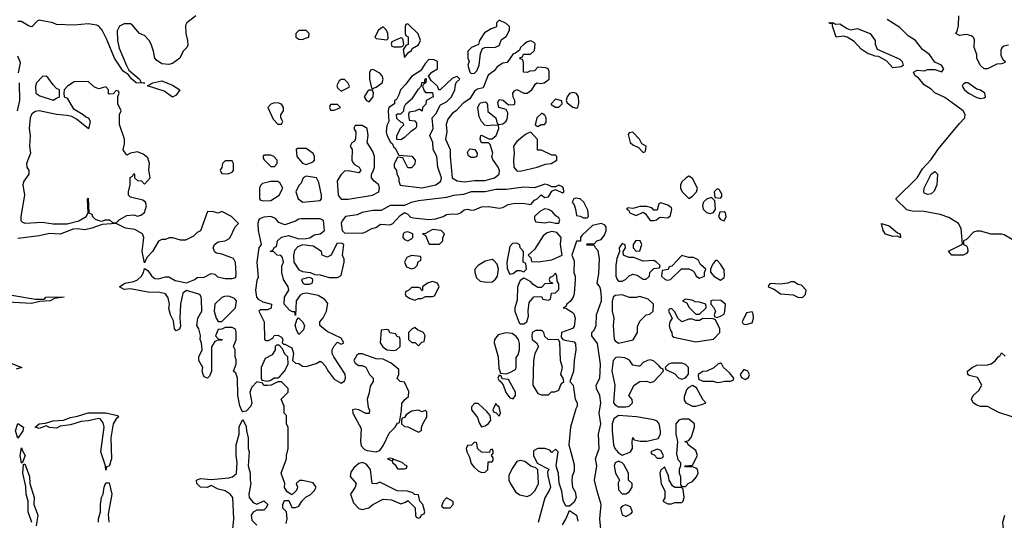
# Model space of a CAD drawing. Header units: inches. Extents: x 2348341 to 2479810, y 460419 to 613669.
# Tile 517 of 656: x 2415160 to 2420766, y 560501 to 563349. Entities that reach past the tile are written whole.
import ezdxf

# ---------------------------------------------------------------- set-up
doc = ezdxf.new("R2010")
doc.units = ezdxf.units.IN
doc.header["$MEASUREMENT"] = 0
doc.layers.add('C4516', color=7, linetype='Continuous')
doc.layers.add('C4526', color=7, linetype='Continuous')

msp = doc.modelspace()

# ---------------------------------------------------------------- linework, layer by layer
at = {"layer": 'C4516', "color": 2}
for points, elevation in [([(2416162.8, 563370), (2416111, 563330), (2416104.7, 563315.3), (2416106, 563270), (2416116, 563230), (2416116.9, 563203.1), (2416112, 563190), (2416091.1, 563168.9), (2416071, 563130), (2416030, 563099), (2416010, 563094), (2415970, 563097.2), (2415938.9, 563118.9), (2415929.3, 563130), (2415922.7, 563170), (2415909.2, 563210), (2415897.2, 563230), (2415870, 563259), (2415842, 563270), (2415799.5, 563319.5), (2415790, 563325.2), (2415755.3, 563324.7), (2415727.7, 563312.3), (2415714, 563286), (2415717.6, 563230), (2415727.1, 563187.1), (2415767.7, 563087.7), (2415782, 563062), (2415842.8, 563010), (2415851, 562991), (2415872, 562988), (2415824, 562990), (2415799.3, 563010), (2415777.5, 563037.5), (2415750, 563056), (2415699.6, 563130), (2415656.4, 563236.4), (2415630, 563289.3), (2415611.1, 563311.1), (2415598.3, 563318.3), (2415550, 563325.6), (2415470, 563318), (2415370, 563320.9), (2415348.7, 563330), (2415270, 563345.2), (2415259.8, 563340.2), (2415230, 563308), (2415210, 563314), (2415170, 563338), (2415150, 563338)], 78), ([(2420000, 563151.8), (2419990, 563155.3), (2419950, 563182), (2419910, 563224), (2419870, 563249.2), (2419850, 563255.3), (2419808.9, 563248.9), (2419788, 563312), (2419788, 563328), (2419772, 563328), (2419767.3, 563332.7), (2419794, 563330), (2419803.6, 563323.6), (2419830, 563324.7), (2419870, 563298), (2419890, 563291.3), (2419930, 563298), (2420000, 563270.8)], 78), ([(2415153.8, 563046.2), (2415164.1, 563104.1), (2415150, 563142)], 82), ([(2415146.6, 562830), (2415160.5, 562890), (2415159.7, 562990)], 82), ([(2416676.4, 560483.6), (2416682, 560510), (2416678, 560550), (2416658, 560570), (2416658, 560590), (2416667.3, 560612.7), (2416692.7, 560612.7), (2416710, 560574), (2416730, 560574), (2416750, 560582), (2416766, 560610), (2416790, 560634), (2416814.6, 560645.4), (2416838, 560670), (2416848, 560690), (2416830, 560714), (2416770, 560728), (2416752.7, 560727.3), (2416734, 560710), (2416742, 560690), (2416739.6, 560680.4), (2416732.7, 560667.3), (2416710, 560646), (2416682, 560662), (2416668.4, 560688.4), (2416668.7, 560710), (2416649, 560770), (2416678, 560850), (2416678, 560870), (2416688, 560910), (2416688.4, 561028.4), (2416678, 561050), (2416678, 561098), (2416666, 561110), (2416666, 561150), (2416648.7, 561190), (2416688, 561230), (2416688, 561250), (2416650, 561288), (2416630, 561288), (2416591, 561269), (2416570, 561268), (2416550, 561268), (2416542, 561282), (2416510, 561288), (2416481.6, 561258.4), (2416470.8, 561230), (2416481, 561170), (2416476, 561150), (2416450, 561122), (2416430, 561118), (2416425.6, 561125.6), (2416412.9, 561152.9), (2416401.2, 561210), (2416399.3, 561310), (2416390, 561338), (2416378, 561350), (2416393.2, 561390), (2416392.9, 561412.9), (2416386, 561430), (2416386, 561470), (2416378, 561490), (2416392.5, 561527.5), (2416392.7, 561570), (2416388.4, 561588.4), (2416370, 561598), (2416330, 561598), (2416311.6, 561588.4), (2416290, 561586), (2416274, 561550), (2416290, 561534), (2416312, 561530), (2416310, 561526), (2416290, 561526), (2416270, 561518), (2416251.3, 561488.7), (2416252, 561350), (2416239.8, 561320.2), (2416228.9, 561308.9), (2416210, 561318), (2416204, 561330), (2416199, 561350), (2416202, 561370), (2416179.3, 561410), (2416179, 561430), (2416199, 561470), (2416195.3, 561510), (2416188, 561530), (2416188.4, 561551.6), (2416179, 561590), (2416168.7, 561610), (2416174, 561650), (2416196, 561690), (2416195.1, 561755.1), (2416192.5, 561772.5), (2416184.7, 561784.7), (2416110, 561809), (2416087.9, 561792.1), (2416074.8, 561730), (2416071, 561650), (2416075.3, 561604.7), (2416070, 561588), (2416050, 561578), (2416042, 561590), (2416036.4, 561636.4), (2416019, 561670), (2416010, 561706), (2416013.2, 561730), (2416005.6, 561765.6), (2415989.3, 561789.3), (2415957.5, 561797.5), (2415890, 561798), (2415790, 561817.2), (2415754, 561814), (2415728, 561830), (2415758, 561850), (2415810, 561859.1), (2415831.6, 561868.4), (2415853.2, 561890), (2415865.2, 561910), (2415870, 561934), (2415890, 561922), (2415910, 561891), (2415930, 561877.3), (2415950, 561874.8), (2415990, 561886.8), (2416010, 561886), (2416044.5, 561864.5), (2416110, 561851.3), (2416158, 561870), (2416170, 561882), (2416210, 561884.7), (2416250, 561904.7), (2416270, 561902), (2416286.8, 561886.8), (2416330, 561876), (2416370, 561876), (2416390, 561882), (2416392.9, 561907.1), (2416388.4, 561968.4), (2416378, 561990), (2416310, 562015.3), (2416280.4, 562020.4), (2416270, 562026), (2416262, 562050), (2416268.7, 562070), (2416290, 562084.7), (2416330, 562091.3), (2416350, 562102), (2416358, 562110), (2416386, 562170), (2416406, 562190), (2416366, 562230), (2416310, 562258), (2416290, 562248), (2416263.6, 562256.4), (2416230, 562258), (2416190, 562148), (2416170, 562138), (2416150, 562118), (2416104.7, 562095.3), (2416074.6, 562094.6), (2416031.6, 562108.4), (2416011.6, 562108.4), (2415990, 562098), (2415970, 562098), (2415950, 562088.7), (2415916, 562030), (2415884.7, 561995.3), (2415870, 561966), (2415857.2, 562030), (2415866.6, 562110), (2415859.3, 562130), (2415815.3, 562155.3), (2415763.2, 562163.2), (2415710, 562188.7), (2415630, 562184), (2415570, 562162), (2415530, 562152.7), (2415490, 562159.5), (2415463.8, 562156.2), (2415390, 562129.4), (2415330, 562132), (2415270, 562118.4), (2415166.8, 562106.8), (2415150, 562103.6)], 82), ([(2418472.8, 560410), (2418462.9, 560510), (2418471.3, 560590), (2418446.8, 560666.8), (2418433.2, 560730), (2418445.2, 560810), (2418439, 560850), (2418459.3, 560910), (2418456, 560990), (2418469.3, 561050), (2418459.3, 561110), (2418469.3, 561170), (2418462.7, 561210), (2418444, 561250), (2418442, 561270), (2418462.7, 561310), (2418466.6, 561390), (2418450, 561506), (2418418, 561550), (2418418, 561570), (2418430, 561582), (2418442, 561610), (2418444, 561670), (2418473.2, 561750), (2418473.2, 561770), (2418468.7, 561810), (2418462, 561830), (2418448, 561850), (2418457.5, 561902.5), (2418460.9, 561990), (2418454, 562034), (2418438, 562050), (2418430, 562066), (2418390, 562066), (2418386, 562070), (2418390, 562074), (2418430, 562074), (2418446, 562090), (2418470, 562098.8), (2418490, 562122.8), (2418499.3, 562150), (2418499.3, 562170), (2418490, 562181.2), (2418470, 562189.2), (2418421.4, 562178.6), (2418359.6, 562120.4), (2418352, 562110), (2418352, 562088), (2418330, 562088), (2418302.8, 562010), (2418316.7, 561976.7), (2418314, 561910), (2418322, 561890), (2418323, 561870), (2418317.3, 561790), (2418310.7, 561770), (2418294.7, 561745.3), (2418274.8, 561730), (2418270, 561718), (2418254, 561710), (2418270, 561707.7), (2418305.8, 561685.8), (2418314.9, 561674.9), (2418322, 561650), (2418316.8, 561603.2), (2418307.5, 561592.5), (2418244.7, 561570), (2418242, 561542), (2418252, 561530), (2418264.9, 561524.9), (2418316.9, 561516.9), (2418324.7, 561504.7), (2418326, 561470), (2418316.4, 561410), (2418313.3, 561346.7), (2418291.3, 561290), (2418310.7, 561270), (2418322.8, 561190), (2418334, 561170), (2418334, 561150), (2418325.5, 561134.5), (2418296.3, 561030), (2418286.8, 560930), (2418317.6, 560817.6), (2418317.1, 560782.9), (2418306, 560750), (2418303.8, 560723.8), (2418306.8, 560690), (2418323.2, 560663.2), (2418328, 560630), (2418316.5, 560603.5), (2418290, 560581.2), (2418270, 560581.2), (2418253.1, 560613.1), (2418246.3, 560666.3), (2418231.6, 560711.6), (2418227, 560767), (2418214, 560810), (2418226, 560890), (2418210, 560906), (2418190, 560886), (2418179, 560899), (2418148.9, 560908.9), (2418110, 560908.7), (2418084.7, 560895.3), (2418084.7, 560870), (2418105.4, 560825.4), (2418171.6, 560791.6), (2418164.7, 560775.3), (2418166, 560754), (2418181, 560690), (2418174.8, 560670), (2418150.3, 560629.7), (2418112, 560488)], 82), ([(2415103.4, 561783.4), (2415250, 561758.8), (2415302, 561758), (2415308, 561770), (2415330, 561773), (2415414, 561770), (2415358, 561762), (2415334, 561750), (2415274, 561746), (2415226.4, 561733.6), (2415090, 561741.6)], 82), ([(2415110, 561394.8), (2415172, 561370), (2415139.8, 561360.2)], 82), ([(2416374, 560450), (2416378.4, 560510), (2416373.2, 560630), (2416358, 560650), (2416328.9, 560668.9), (2416290, 560679), (2416250, 560698), (2416227.3, 560687.3), (2416190, 560688.7), (2416168, 560710), (2416166, 560730), (2416190, 560738.8), (2416250, 560734), (2416350, 560743), (2416371.5, 560748.5), (2416393.6, 560766.4), (2416399, 560830), (2416393.2, 560870), (2416393.2, 560930), (2416409, 560990), (2416410, 561034), (2416430, 561074), (2416450, 561034), (2416450.8, 561010), (2416461, 560970), (2416461, 560910), (2416466, 560890), (2416461, 560810), (2416471.3, 560770), (2416471.3, 560730), (2416476, 560710), (2416464, 560650), (2416467.3, 560630), (2416490, 560602), (2416510, 560592), (2416550, 560611.3), (2416572, 560590), (2416562, 560570), (2416550, 560558), (2416510, 560558), (2416490, 560548), (2416478, 560530), (2416481, 560501), (2416510, 560474)], 82), ([(2415230, 560488.7), (2415207.3, 560550), (2415207.3, 560610), (2415196, 560650), (2415194, 560694), (2415177.2, 560770), (2415182, 560818), (2415190, 560822), (2415216.3, 560750), (2415217.3, 560710), (2415242, 560630), (2415240.7, 560590), (2415262.4, 560530), (2415254, 560470)], 82), ([(2415609.4, 560490), (2415609.4, 560510), (2415620.9, 560550), (2415619.3, 560590), (2415626, 560630), (2415636, 560650), (2415641.2, 560690), (2415650, 560714), (2415670, 560714), (2415684, 560650), (2415663.8, 560536.2), (2415668, 560490)], 82), ([(2418250, 560476), (2418270, 560506.8), (2418290, 560556), (2418330, 560530.8), (2418336.9, 560496.9)], 82)]:
    msp.add_lwpolyline(points, dxfattribs=dict(at, elevation=elevation))
for points, elevation in [([(2417230, 563308), (2417202, 563290), (2417182, 563250), (2417190, 563242), (2417250, 563234), (2417258, 563242), (2417255.3, 563270), (2417248, 563290)], 82), ([(2417370, 563326), (2417358, 563322), (2417354, 563310), (2417354, 563270), (2417358, 563258), (2417372, 563252), (2417371.6, 563208.4), (2417358, 563202), (2417343.6, 563176.4), (2417350, 563134), (2417375.3, 563164.7), (2417390, 563174), (2417394.6, 563185.4), (2417430, 563206), (2417441.2, 563230), (2417428.4, 563268.4)], 82), ([(2417890, 563346), (2417874, 563330), (2417874, 563310), (2417870, 563306), (2417843.6, 563296.4), (2417806.8, 563273.2), (2417778, 563230), (2417771.6, 563208.4), (2417732, 563190), (2417712, 563170), (2417712, 563130), (2417718, 563110), (2417711.3, 563090), (2417722, 563050), (2417730, 563042), (2417750, 563044.7), (2417763.1, 563056.9), (2417775.3, 563090), (2417783.1, 563156.9), (2417795.3, 563184.7), (2417808.7, 563191.3), (2417868.4, 563191.6), (2417890, 563202), (2417903.1, 563236.9), (2417930, 563254), (2417948.7, 563290), (2417948, 563310), (2417930, 563328)], 82), ([(2416790, 563288), (2416750, 563288), (2416732, 563270), (2416732, 563250), (2416750, 563238), (2416770, 563236), (2416790, 563244.7), (2416806, 563250), (2416808, 563270)], 82), ([(2417330, 563246), (2417278, 563222), (2417274, 563210), (2417278, 563198), (2417290, 563194), (2417330, 563194), (2417342, 563198), (2417346, 563210), (2417342, 563242)], 82), ([(2418070, 563228), (2418050, 563222), (2418032, 563210), (2418012, 563190), (2418004.7, 563175.3), (2417982, 563158), (2417970, 563155.3), (2417935.3, 563104.7), (2417910, 563101.2), (2417878.8, 563081.2), (2417862, 563058), (2417827.5, 563032.5), (2417798, 562962), (2417767.1, 562952.9), (2417750, 562942), (2417722, 562898), (2417685.5, 562874.5), (2417644.7, 562830), (2417623.8, 562816.2), (2417596.8, 562783.2), (2417587.1, 562752.9), (2417590.9, 562710.9), (2417584.9, 562670), (2417610.8, 562610), (2417610.6, 562570), (2417623, 562450), (2417650, 562432.2), (2417690, 562426.7), (2417750, 562434.4), (2417810, 562433.7), (2417864, 562450), (2417889.5, 562470.5), (2417891.6, 562490), (2417883.7, 562510), (2417852.9, 562552.9), (2417848, 562570), (2417852.7, 562590), (2417839, 562639), (2417828.4, 562648.4), (2417789.1, 562649.1), (2417782, 562670), (2417786, 562690), (2417790, 562692), (2417830, 562671.3), (2417850, 562671.3), (2417872.3, 562690), (2417888, 562730), (2417886, 562746), (2417850, 562748.7), (2417824.7, 562744.7), (2417809, 562749), (2417788.9, 562768.9), (2417776.4, 562796.4), (2417769, 562850), (2417778, 562870), (2417784, 562876), (2417810, 562882), (2417818, 562878), (2417823.6, 562863.6), (2417826, 562826), (2417870.9, 562790.9), (2417878, 562758), (2417890, 562752), (2417910, 562756), (2417930, 562771.3), (2417938, 562790), (2417938.6, 562818.6), (2417930, 562838), (2417888.7, 562850), (2417882, 562878), (2417890, 562894), (2417911.6, 562891.6), (2417943.6, 562863.6), (2417974, 562866), (2417978, 562870), (2417978, 562890), (2417968.9, 562908.9), (2417968, 562930), (2417976.4, 562943.6), (2417991.1, 562951.1), (2418030, 562931.3), (2418050, 562931), (2418075.3, 562950), (2418096.4, 562983.6), (2418106, 562990), (2418126, 562986), (2418146, 562990), (2418174, 563010), (2418174.6, 563054.6), (2418168.4, 563068.4), (2418154.6, 563074.6), (2418110, 563078), (2418090, 563058), (2418063.6, 563056.4), (2418050, 563048), (2418028, 563050), (2418027.3, 563107.3), (2418022, 563122), (2418010, 563126), (2418008, 563132), (2418022, 563138), (2418027.3, 563152.7), (2418067.3, 563152.7), (2418090, 563174), (2418095.3, 563210), (2418090, 563218)], 82), ([(2417490, 563122), (2417470, 563102), (2417442, 563058), (2417390, 563025.2), (2417358, 562982), (2417327.3, 562950), (2417318.8, 562921.2), (2417304.7, 562895.3), (2417294, 562890), (2417294, 562870), (2417262, 562850), (2417258, 562830), (2417262, 562770), (2417250, 562746), (2417246.8, 562710), (2417250, 562694), (2417270, 562654), (2417282, 562642), (2417290, 562622), (2417298, 562618), (2417318, 562578), (2417391.6, 562571.6), (2417412, 562550), (2417410, 562526), (2417390, 562506), (2417370, 562506), (2417342, 562562), (2417310, 562566), (2417292.7, 562527.3), (2417292, 562510), (2417304.7, 562490), (2417306.8, 562470), (2417318, 562450), (2417318, 562430), (2417326.8, 562406.8), (2417450, 562392.7), (2417530, 562408.8), (2417558.4, 562430), (2417561.6, 562450), (2417540.9, 562510), (2417535.1, 562570), (2417514, 562610), (2417512.7, 562650), (2417495.3, 562690), (2417513.2, 562730), (2417508, 562790), (2417530, 562814), (2417556.4, 562863.6), (2417590, 562882), (2417618, 562910), (2417638, 562950), (2417640.4, 562979.6), (2417647.3, 562992.7), (2417666, 563010), (2417650, 563026), (2417623.6, 563016.4), (2417554, 562950), (2417546, 562950), (2417538, 562970), (2417503.1, 563003.1), (2417490, 563026), (2417486, 563026), (2417506, 563050), (2417538, 563070), (2417538, 563110), (2417520.4, 563120.4)], 82), ([(2415310, 563028), (2415290, 563026), (2415256, 562990), (2415250.8, 562970), (2415252, 562930), (2415275.3, 562915.3), (2415350, 562891.3), (2415370, 562902), (2415386, 562910), (2415386, 562950), (2415370, 562958), (2415350, 562978), (2415320.4, 563020.4)], 82), ([(2417170, 563066), (2417158, 563062), (2417152, 563048), (2417151.3, 563010), (2417162, 562962), (2417170, 562954), (2417178, 562962), (2417190, 562964.7), (2417224, 562990), (2417229, 563010), (2417224, 563030), (2417210, 563044)], 82), ([(2415550, 562998), (2415470, 562995.3), (2415432, 562970), (2415414, 562950), (2415412, 562930), (2415414, 562910), (2415430, 562902), (2415464.5, 562844.5), (2415522, 562810), (2415536, 562796), (2415552, 562790), (2415562, 562770), (2415552, 562728), (2415483.1, 562783.1), (2415457.2, 562797.2), (2415430, 562804), (2415370, 562809), (2415270, 562829.6), (2415250, 562827), (2415230, 562812.3), (2415220.4, 562790), (2415213, 562730), (2415219.1, 562690), (2415215.5, 562630), (2415221, 562590), (2415198.8, 562530), (2415201, 562510), (2415211.3, 562490), (2415211.3, 562470), (2415182.8, 562430), (2415177.3, 562410), (2415187.7, 562350), (2415166, 562230), (2415166.6, 562206.6), (2415176.3, 562196.3), (2415190, 562190.7), (2415290, 562196.3), (2415350, 562187.7), (2415430, 562187.3), (2415496.2, 562203.8), (2415539, 562230), (2415549, 562250), (2415546, 562330), (2415550, 562334), (2415554, 562250), (2415570, 562242), (2415574.8, 562230), (2415590, 562214.8), (2415616.4, 562203.6), (2415630, 562202), (2415646, 562210), (2415670.6, 562210.6), (2415690, 562194), (2415710, 562194), (2415726, 562210), (2415770, 562234.8), (2415810, 562238.8), (2415830, 562231), (2415850, 562236), (2415870, 562252), (2415881.2, 562290), (2415875.3, 562310), (2415861.2, 562321.2), (2415790, 562339), (2415779, 562350), (2415779, 562370), (2415789, 562410), (2415788.4, 562451.6), (2415802, 562458), (2415810, 562474), (2415814, 562470), (2415814, 562450), (2415830, 562434), (2415852.7, 562432.7), (2415870, 562414), (2415902, 562450), (2415894.6, 562494.6), (2415899, 562530), (2415890, 562562), (2415863.2, 562583.2), (2415830, 562597.2), (2415790.9, 562589.1), (2415770, 562578), (2415748.4, 562608.4), (2415756.5, 562643.5), (2415757.2, 562670), (2415728.4, 562751.6), (2415728, 562810), (2415738, 562830), (2415718, 562870), (2415718, 562910), (2415726, 562930), (2415722, 562942), (2415710, 562946), (2415692.7, 562927.3), (2415670, 562926), (2415666, 562930), (2415666, 562950), (2415650, 562966), (2415610, 562955.3), (2415585.2, 562965.2)], 82), ([(2416030, 562908), (2415982.7, 562942.7), (2415888, 562972), (2415918, 562990), (2415970, 563001), (2416030, 562976), (2416072, 562950), (2416050, 562919)], 78), ([(2417010, 563008), (2416990, 563008), (2416979.6, 563000.4), (2416965.4, 562974.6), (2416970, 562962), (2416990, 562942), (2417035.3, 562964.7), (2417038, 562970), (2417028, 562990)], 82), ([(2417470, 562934), (2417510, 562934), (2417514, 562910), (2417474, 562890), (2417471.6, 562868.4), (2417454, 562850), (2417451.6, 562828.4), (2417438, 562838), (2417430, 562838), (2417411.6, 562828.4), (2417378, 562822), (2417374, 562810), (2417378, 562778), (2417410, 562774), (2417419.6, 562759.6), (2417419.6, 562740.4), (2417414, 562730), (2417386.4, 562713.6), (2417350, 562678), (2417330, 562666), (2417307.3, 562667.3), (2417307.3, 562687.3), (2417328.4, 562731.6), (2417346, 562750), (2417342, 562762), (2417330, 562766), (2417307.3, 562787.3), (2417306, 562810), (2417310, 562814), (2417330, 562814), (2417346, 562830), (2417348.4, 562851.6), (2417358, 562870), (2417397.2, 562902.8), (2417430, 562954), (2417448, 562972), (2417449.1, 562990.9), (2417466, 562994), (2417466, 563006), (2417470, 563014), (2417474, 563014), (2417472, 562990), (2417458, 562982), (2417454, 562970), (2417463.6, 562943.6)], 82), ([(2417150, 562948), (2417139.6, 562940.4), (2417122, 562910), (2417134, 562890), (2417150, 562882), (2417173.2, 562910), (2417174, 562934), (2417167.3, 562947.3)], 82), ([(2418310, 562934), (2418290.9, 562929.1), (2418276, 562910), (2418271, 562890), (2418276, 562876), (2418310, 562851.3), (2418330, 562844.7), (2418338, 562850), (2418344, 562876), (2418341.2, 562910), (2418329.1, 562929.1)], 82), ([(2416610, 562875.3), (2416590, 562868), (2416572, 562850), (2416603.6, 562783.6), (2416630, 562754), (2416650, 562754), (2416658, 562770), (2416646, 562790), (2416647.3, 562807.3), (2416662, 562830), (2416662, 562850), (2416650, 562868), (2416634.6, 562874.6)], 82), ([(2416970, 562866), (2416930, 562866), (2416924.7, 562850), (2416930, 562834), (2416950, 562834), (2416970, 562842), (2416986, 562850)], 82), ([(2418210, 562896), (2418186, 562870), (2418186.4, 562866.4), (2418210, 562851.3), (2418230, 562852), (2418248, 562870), (2418247.3, 562887.3)], 82), ([(2418135.3, 562815.3), (2418130, 562815.3), (2418104.7, 562790), (2418094, 562750), (2418110, 562742), (2418128.4, 562751.6), (2418147.3, 562752.7), (2418156.4, 562763.6), (2418158, 562790), (2418150, 562806)], 82), ([(2417110, 562746), (2417070, 562746), (2417063.6, 562736.4), (2417062, 562730), (2417074, 562710), (2417071.1, 562668.9), (2417063.6, 562656.4), (2417051.6, 562648.4), (2417042, 562630), (2417052, 562610), (2417051.3, 562550), (2417056.9, 562536.9), (2417065.4, 562525.4), (2417092, 562510), (2417102, 562490), (2417090, 562478), (2417030, 562488.7), (2417010, 562488), (2416990, 562468), (2416968.3, 562431.7), (2416973.4, 562350), (2416990, 562328.4), (2417030, 562328.4), (2417168.7, 562350), (2417205.2, 562370), (2417209.2, 562390), (2417204, 562410), (2417178, 562430), (2417162, 562450), (2417162, 562470), (2417172.9, 562487.1), (2417179, 562510), (2417179, 562570), (2417170, 562598), (2417138, 562650), (2417144, 562690), (2417138, 562730)], 82), ([(2418070, 562708), (2418050, 562702), (2418032, 562690), (2417990, 562655.3), (2417971.3, 562630), (2417976, 562590), (2417970.6, 562549.4), (2417973.4, 562510), (2417990, 562488.2), (2418010, 562486.4), (2418106, 562510), (2418153.2, 562526.8), (2418186, 562530), (2418218, 562550), (2418218, 562570), (2418210, 562578), (2418190, 562578), (2418130, 562606), (2418107.3, 562607.3), (2418107.3, 562667.3)], 82), ([(2418650, 562708), (2418630, 562706), (2418623.6, 562696.4), (2418636, 562650), (2418650, 562636), (2418682, 562622), (2418710, 562594), (2418722, 562598), (2418726, 562630), (2418702, 562642), (2418688.7, 562670)], 82), ([(2416590, 562578), (2416550, 562578), (2416544.7, 562570), (2416550, 562554), (2416590, 562514), (2416610, 562514), (2416626, 562530), (2416626, 562550), (2416606, 562570)], 82), ([(2416743.6, 562616.4), (2416734, 562610), (2416738, 562570), (2416770, 562532), (2416790, 562524.7), (2416830, 562541), (2416839, 562550), (2416839, 562570), (2416830, 562588), (2416790, 562615.3)], 82), ([(2417730, 562564), (2417714.6, 562574.6), (2417710, 562594), (2417714.6, 562605.4), (2417725.2, 562614.8), (2417751, 562611), (2417764.7, 562590), (2417762, 562570), (2417750, 562564)], 82), ([(2416370, 562546), (2416330, 562546), (2416314, 562530), (2416311.6, 562508.4), (2416303.6, 562496.4), (2416302, 562490), (2416310, 562474), (2416347.3, 562472.7), (2416370, 562482), (2416378, 562490), (2416378, 562530)], 82), ([(2416790, 562458), (2416774, 562450), (2416762, 562418), (2416750, 562406), (2416732, 562370), (2416744.7, 562330), (2416771, 562311), (2416870, 562320.7), (2416878, 562330), (2416878.4, 562350), (2416863.2, 562423.2), (2416850, 562448.7)], 82), ([(2418970, 562458), (2418954, 562450), (2418930, 562426), (2418922, 562410), (2418922, 562390), (2418932, 562370), (2418970, 562332), (2418990, 562344.7), (2419014, 562370), (2419018, 562390), (2418990, 562446)], 82), ([(2416590, 562429), (2416542.8, 562417.2), (2416530, 562406), (2416526, 562390), (2416526, 562330), (2416530, 562322), (2416550, 562318), (2416590, 562321), (2416638, 562350), (2416658, 562390), (2416640.4, 562420.4), (2416630, 562428)], 82), ([(2418150, 562412.7), (2418090, 562393.2), (2418030, 562395.1), (2417930, 562382), (2417870, 562382), (2417810, 562369.4), (2417730, 562369.4), (2417686, 562354), (2417630, 562349.5), (2417590, 562336.9), (2417430, 562318.4), (2417388.9, 562308.9), (2417350, 562292.3), (2417270, 562291.3), (2417217.3, 562262.7), (2417170, 562262.7), (2417110, 562252.7), (2417081, 562239), (2417014, 562230), (2416995.3, 562204.7), (2416991, 562190), (2416996, 562150), (2417010, 562136), (2417110, 562134), (2417130, 562142.8), (2417161.2, 562158.8), (2417192.1, 562167.9), (2417214, 562186), (2417270, 562182), (2417284, 562190), (2417325.6, 562234.4), (2417350, 562252), (2417370, 562242), (2417385.2, 562225.2), (2417401.6, 562221.6), (2417490, 562212.4), (2417530, 562215.6), (2417571.6, 562228.4), (2417590, 562240.3), (2417624.9, 562244.9), (2417650, 562243), (2417668.7, 562250), (2417690, 562266.8), (2417710, 562271.3), (2417730, 562266), (2417750, 562266.8), (2417790, 562284.9), (2417830, 562285.3), (2417890, 562277.1), (2417910, 562280.5), (2417941.7, 562298.3), (2417970, 562303.1), (2418024.9, 562304.9), (2418070, 562298), (2418090, 562322), (2418106, 562330), (2418128, 562352), (2418150, 562338), (2418170, 562342), (2418190, 562374), (2418210, 562382), (2418250, 562364.7), (2418258, 562370), (2418255.3, 562390), (2418250, 562398), (2418230, 562408), (2418210, 562398), (2418190, 562398), (2418166, 562410)], 82), ([(2419130, 562386), (2419114, 562370), (2419118, 562338), (2419150, 562334), (2419156.4, 562343.6), (2419156.4, 562356.4), (2419142, 562382)], 82), ([(2418327.1, 562332.9), (2418314, 562330), (2418304.7, 562310), (2418316, 562296), (2418324.7, 562270), (2418330, 562234), (2418351.6, 562231.6), (2418370, 562222), (2418390, 562222), (2418398, 562230), (2418395.3, 562264.7), (2418372.3, 562310), (2418350, 562329)], 82), ([(2418810, 562306), (2418798, 562302), (2418790, 562266), (2418770, 562266), (2418758, 562278), (2418730, 562286), (2418690, 562286), (2418650, 562275.3), (2418622, 562278), (2418614, 562270), (2418625.4, 562265.4), (2418634, 562250), (2418670, 562234), (2418710, 562254), (2418723.6, 562243.6), (2418750, 562206.8), (2418770, 562206.8), (2418786, 562210), (2418798, 562222), (2418810, 562224.7), (2418850, 562221), (2418864.7, 562235.3), (2418873.2, 562270), (2418870, 562278), (2418850, 562294)], 82), ([(2419098, 562338), (2419070, 562328), (2419051.1, 562308.9), (2419046.8, 562290), (2419051.3, 562270), (2419070, 562251.3), (2419090, 562246), (2419110, 562252), (2419122, 562270), (2419118, 562318)], 82), ([(2418150, 562273.2), (2418122, 562258), (2418091.3, 562230), (2418091.6, 562211.6), (2418098, 562198), (2418150, 562194), (2418178.8, 562198.8), (2418210, 562191.3), (2418230, 562192), (2418236, 562210), (2418230, 562222), (2418212.5, 562232.5), (2418190, 562259), (2418170, 562269.2)], 82), ([(2419170, 562255.3), (2419145.4, 562254.6), (2419138, 562230), (2419150, 562212), (2419170, 562204.7), (2419182, 562230), (2419178, 562250)], 82), ([(2416590, 562229.2), (2416550, 562225.2), (2416530, 562217.2), (2416521, 562210), (2416514.8, 562190), (2416517.3, 562150), (2416534, 562070), (2416521, 562050), (2416510.8, 561970), (2416518, 561882), (2416510, 561866), (2416503, 561810), (2416507.7, 561770), (2416518, 561758), (2416543.6, 561743.6), (2416594, 561730), (2416591.6, 561708.4), (2416570, 561698), (2416530, 561698), (2416522, 561690), (2416552, 561630), (2416554, 561530), (2416563.6, 561523.6), (2416576.4, 561523.6), (2416602, 561538), (2416608.4, 561551.6), (2416630, 561554), (2416650, 561542), (2416658, 561530), (2416654, 561510), (2416662, 561502), (2416670, 561502), (2416710, 561482), (2416718, 561450), (2416714, 561410), (2416730, 561394), (2416750, 561392), (2416770, 561378), (2416790, 561376), (2416847.3, 561392.7), (2416870, 561406), (2416881, 561401), (2416899.8, 561379.8), (2416916, 561350), (2416950, 561304.7), (2416990, 561282), (2417010, 561294), (2417015.3, 561310), (2417013.2, 561333.2), (2416948.7, 561430), (2416938, 561450), (2416938, 561470), (2416950, 561494), (2416970, 561514), (2416990, 561502), (2417006, 561510), (2416990, 561538), (2416910, 561575.3), (2416868, 561610), (2416868.7, 561630), (2416887.3, 561652.7), (2416906.6, 561690), (2416915.1, 561735.1), (2416897.6, 561757.6), (2416860.1, 561780.1), (2416792.7, 561792.7), (2416770, 561789.6), (2416757.7, 561782.3), (2416734.4, 561750), (2416730, 561666), (2416726, 561686), (2416714, 561686), (2416696.4, 561696.4), (2416666, 561730), (2416668, 561770), (2416692.7, 561810), (2416689.2, 561830), (2416662, 561870), (2416652.7, 561910), (2416653.2, 561946.8), (2416662, 561970), (2416656.4, 561996.4), (2416647.3, 562007.3), (2416626, 562010), (2416607.3, 562027.3), (2416586, 562030), (2416602, 562038), (2416610, 562054), (2416622, 562058), (2416628, 562090), (2416650, 562111.3), (2416690, 562122), (2416750, 562102.8), (2416790, 562104), (2416812, 562108), (2416836, 562124), (2416870, 562131.3), (2416895.3, 562150), (2416890, 562206), (2416870, 562216), (2416764.9, 562215.1), (2416750, 562213.2), (2416730, 562202), (2416670, 562182), (2416634.6, 562194.6), (2416617, 562217)], 82), ([(2417370, 562142.7), (2417350, 562139), (2417344, 562130), (2417341, 562110), (2417350, 562098), (2417370, 562091), (2417390, 562102), (2417398, 562110), (2417398, 562130)], 82), ([(2417510, 562155.1), (2417470, 562132.3), (2417454, 562130), (2417470, 562122), (2417491.6, 562071.6), (2417550, 562072), (2417568.7, 562091.3), (2417568.7, 562108.7), (2417578, 562130), (2417559, 562150)], 82), ([(2418190, 562144.7), (2418163.6, 562136.4), (2418140.5, 562119.5), (2418090, 562042), (2418054, 562010), (2418070, 561994), (2418074, 561974), (2418111.3, 561971.3), (2418190, 561983), (2418249.2, 562010), (2418239.7, 562070), (2418242.4, 562110), (2418218.8, 562138.8)], 82), ([(2416990, 562078), (2416964.7, 562075.3), (2416934, 562010), (2416910, 561998), (2416882, 562010), (2416878, 562030), (2416830, 562059.5), (2416770, 562067.3), (2416742.6, 562057.4), (2416724.4, 562035.6), (2416718, 562010), (2416721.1, 561970), (2416750, 561925.5), (2416770, 561917.1), (2416814, 561910), (2416839.6, 561899.6), (2416870, 561898), (2416922, 561882), (2416970, 561882), (2416990, 561894), (2417008, 561970), (2417007.3, 561987.3), (2416998, 562010), (2417006, 562070)], 82), ([(2417990, 562078), (2417964.7, 562075.3), (2417950, 562058), (2417932.7, 561970), (2417935.5, 561935.5), (2417946, 561906), (2417950, 561901), (2417970, 561904.7), (2417990, 561922), (2418010, 561922), (2418030, 561914), (2418046, 561930), (2418042, 561962), (2418026, 561970), (2418028, 562030), (2418008.7, 562050), (2418008, 562068)], 82), ([(2418590, 562075.3), (2418572, 562050), (2418574, 562030), (2418558.8, 561990), (2418554, 561950), (2418554.8, 561890), (2418561, 561870), (2418570, 561861), (2418590, 561861), (2418608, 561870), (2418630, 561892), (2418650, 561902), (2418675.3, 561895.3), (2418710, 561872), (2418727.3, 561872.7), (2418746, 561890), (2418748, 561910), (2418770, 561934), (2418802, 561938), (2418806, 561950), (2418786, 561970), (2418770, 561978), (2418710, 561975.3), (2418656.4, 561996.4), (2418630, 561995.3), (2418604.7, 562004.7), (2418598, 562010), (2418595.3, 562030), (2418608, 562050), (2418607.3, 562067.3)], 82), ([(2418667.3, 562092.7), (2418652, 562070), (2418652, 562050), (2418670, 562032), (2418690, 562034), (2418702, 562070), (2418691.7, 562091.7)], 82), ([(2417390, 562008), (2417364.7, 561995.3), (2417351.3, 561970), (2417362, 561942), (2417390, 561931), (2417410, 561938), (2417422, 561950), (2417428, 561972), (2417442, 561978), (2417446, 561990), (2417442, 562002)], 82), ([(2417850, 561984.2), (2417810, 561975.1), (2417770.7, 561950), (2417750.8, 561930), (2417750.7, 561910), (2417760.7, 561880.7), (2417782, 561862), (2417815.2, 561855.2), (2417850, 561858), (2417868.2, 561871.8), (2417879.6, 561890), (2417885.4, 561930), (2417878.2, 561958.2), (2417859.8, 561979.8)], 82), ([(2418930, 562008), (2418872.7, 561947.3), (2418858, 561942), (2418852.7, 561927.3), (2418818, 561922), (2418814, 561890), (2418834, 561870), (2418850, 561866.8), (2418866, 561870), (2418928.4, 561931.6), (2418970, 561932), (2418990, 561922), (2419002, 561910), (2419012, 561890), (2419030, 561878), (2419058, 561890), (2419058, 561910), (2419066, 561930), (2419036.4, 561956.4), (2419022, 561982), (2418996.4, 561996.4), (2418970, 561995.3)], 82), ([(2419130, 561978), (2419122, 561978), (2419103.6, 561956.4), (2419092, 561930), (2419092.7, 561912.7), (2419112, 561890), (2419150, 561866.8), (2419170, 561882), (2419173.2, 561890), (2419170, 561926), (2419150, 561958)], 82), ([(2418210, 561906), (2418192.7, 561887.3), (2418178, 561882), (2418174, 561870), (2418178, 561858), (2418192.7, 561852.7), (2418192.7, 561847.3), (2418150, 561846), (2418130, 561826), (2418110, 561826), (2418083.1, 561843.1), (2418070, 561858), (2418036.4, 561876.4), (2418030, 561878), (2418010, 561866), (2417994, 561830), (2417992.7, 561752.7), (2417978, 561710), (2417978, 561690), (2418004, 561624), (2418010, 561618), (2418030, 561618), (2418048, 561630), (2418057.2, 561662.8), (2418055.3, 561690), (2418060.4, 561739.6), (2418087.3, 561772.7), (2418130, 561774), (2418138, 561758), (2418170, 561754), (2418182, 561758), (2418187.3, 561792.7), (2418210, 561794), (2418230, 561814), (2418230, 561846), (2418220.4, 561860.4), (2418218, 561890)], 82), ([(2416810, 561882), (2416790, 561879), (2416764.7, 561870), (2416772, 561850), (2416783.5, 561843.5), (2416810, 561844.7), (2416827.3, 561852.7), (2416828, 561870), (2416819, 561879)], 82), ([(2417510, 561859.3), (2417482, 561850), (2417454, 561830), (2417454, 561810), (2417450, 561806), (2417442, 561822), (2417430, 561826), (2417390, 561826), (2417372.7, 561807.3), (2417358, 561802), (2417354, 561790), (2417358, 561778), (2417383.6, 561763.6), (2417410, 561754), (2417430, 561762), (2417450, 561762), (2417470, 561774), (2417510, 561774), (2417522, 561778), (2417548, 561830), (2417538, 561850)], 82), ([(2419570, 561858), (2419550, 561858), (2419534, 561850), (2419490, 561844), (2419432.7, 561847.3), (2419423.6, 561836.4), (2419422, 561830), (2419456, 561816), (2419492, 561790), (2419564.1, 561784.1), (2419590, 561770.8), (2419610, 561768.2), (2419618, 561770), (2419633.6, 561786.4), (2419638, 561810), (2419610, 561838), (2419590, 561842)], 82), ([(2416350, 561775.1), (2416325.8, 561774.2), (2416310, 561769), (2416271.3, 561730), (2416267.3, 561690), (2416278, 561650), (2416290, 561632), (2416310, 561632), (2416388, 561710), (2416394, 561750), (2416383.1, 561763.1)], 82), ([(2418590, 561782.7), (2418550, 561779.3), (2418538.8, 561770), (2418533.7, 561746.3), (2418533.4, 561690), (2418543, 561650), (2418539.1, 561610), (2418544.9, 561530), (2418550, 561521), (2418570, 561507.7), (2418652.7, 561527.3), (2418678, 561570), (2418676.4, 561603.6), (2418690, 561634), (2418726, 561670), (2418747.3, 561672.7), (2418766, 561690), (2418768, 561730), (2418738, 561758), (2418690, 561773.2), (2418670, 561768), (2418631.6, 561768.4)], 82), ([(2418950, 561758), (2418934, 561750), (2418958, 561738), (2418970, 561714), (2419010, 561674), (2419030, 561674), (2419068, 561710), (2419066, 561730), (2419030, 561742), (2419003.1, 561743.1), (2418998, 561750), (2418986, 561754)], 82), ([(2419110, 561754), (2419094, 561750), (2419094, 561730), (2419110, 561714), (2419122, 561690), (2419114, 561670), (2419118, 561658), (2419130, 561654), (2419150, 561662), (2419170, 561674), (2419175.3, 561690), (2419178, 561730), (2419151.7, 561751.7)], 82), ([(2418870, 561706), (2418858, 561702), (2418854, 561690), (2418874, 561650), (2418862, 561630), (2418858, 561610), (2418863.6, 561583.6), (2418872, 561570), (2418874, 561550), (2418883.6, 561543.6), (2419010, 561516), (2419070, 561526), (2419110, 561532), (2419146, 561570), (2419146, 561590), (2419122, 561642), (2419107.3, 561647.3), (2419050, 561648), (2419030, 561638), (2419010, 561638), (2418990, 561646), (2418970, 561646), (2418929.1, 561629.1), (2418906, 561650), (2418890, 561686)], 82), ([(2419330, 561686), (2419298, 561682), (2419274, 561630), (2419278, 561618), (2419294, 561614), (2419330, 561624.7), (2419338, 561650), (2419336.4, 561676.4)], 82), ([(2416750, 561558), (2416738, 561578), (2416729.2, 561610), (2416738, 561642), (2416747.3, 561652.7), (2416770.8, 561630), (2416781, 561610), (2416775.3, 561584.7)], 82), ([(2417250, 561586), (2417218, 561582), (2417211.3, 561510), (2417227.9, 561487.9), (2417250, 561471), (2417290, 561466.8), (2417306, 561470), (2417326, 561490), (2417326, 561530), (2417322, 561542), (2417307.3, 561547.3), (2417302, 561562), (2417267.3, 561567.3), (2417262, 561582)], 82), ([(2417410, 561598), (2417394, 561590), (2417374, 561570), (2417374, 561530), (2417392.7, 561512.7), (2417411.6, 561511.6), (2417430, 561494), (2417450, 561514), (2417462, 561518), (2417468, 561550), (2417458, 561570), (2417424, 561584)], 82), ([(2417930, 561568.2), (2417884.9, 561555.1), (2417863, 561530), (2417860.5, 561510), (2417884, 561430), (2417887.1, 561367.1), (2417898, 561338), (2417930, 561334), (2417950, 561342), (2417982, 561358), (2417987.3, 561372.7), (2417987.3, 561427.3), (2417997.2, 561442.8), (2418005.2, 561470), (2418006, 561506), (2417999, 561530), (2417987, 561547), (2417962.9, 561562.9)], 82), ([(2418130, 561581.2), (2418098.8, 561581.2), (2418078, 561570), (2418074.8, 561550), (2418078, 561530), (2418102, 561510), (2418114, 561490), (2418092, 561450), (2418084.7, 561410), (2418082, 561270), (2418110, 561222), (2418130, 561214), (2418170, 561214), (2418188.4, 561231.6), (2418207.3, 561232.7), (2418230, 561242), (2418242, 561278), (2418258, 561290), (2418254, 561310), (2418241.2, 561330), (2418249.5, 561370), (2418239.5, 561410), (2418234.6, 561514.6), (2418228.4, 561528.4), (2418168.7, 561528.7), (2418150, 561546), (2418144, 561570), (2418137, 561577)], 82), ([(2416638, 561498), (2416622, 561498), (2416614, 561490), (2416614, 561470), (2416596.9, 561443.1), (2416558, 561422), (2416534, 561370), (2416534, 561310), (2416538, 561298), (2416570, 561292), (2416590, 561298), (2416609, 561311), (2416630, 561312), (2416640.4, 561319.6), (2416668, 561350), (2416688, 561390), (2416686, 561430), (2416670, 561446), (2416656.4, 561476.4)], 82), ([(2417110, 561448.7), (2417091.6, 561448.4), (2417079.6, 561440.4), (2417062, 561410), (2417070, 561394), (2417090, 561382), (2417110, 561382), (2417131.3, 561371.3), (2417152, 561330), (2417172, 561310), (2417172, 561290), (2417155.3, 561264.7), (2417150, 561226), (2417138.8, 561190), (2417143.5, 561143.5), (2417150.8, 561129.2), (2417150, 561108), (2417130, 561108.7), (2417090, 561129), (2417070, 561134), (2417054, 561130), (2417056, 561110), (2417103.5, 561023.5), (2417099.3, 560950), (2417103.8, 560923.8), (2417123.4, 560903.4), (2417138.5, 560898.5), (2417189.3, 560890.7), (2417210, 560898), (2417231.7, 560928.3), (2417263.2, 560996.8), (2417298, 561030), (2417310, 561054), (2417322, 561058), (2417334, 561126), (2417335.5, 561164.5), (2417350, 561186), (2417374, 561206), (2417374.6, 561234.6), (2417350, 561286), (2417326, 561290), (2417308.4, 561308.4), (2417318, 561330), (2417318, 561358), (2417275.5, 561395.5), (2417230, 561417.2), (2417190, 561419)], 82), ([(2418570, 561429.4), (2418553.4, 561426.6), (2418539.1, 561410), (2418530.5, 561350), (2418547.3, 561270), (2418541, 561170), (2418550, 561158), (2418570, 561146), (2418610, 561146.8), (2418628.9, 561151.1), (2418648, 561170), (2418647.3, 561187.3), (2418628.7, 561210), (2418658, 561270), (2418690, 561291.3), (2418728.4, 561291.6), (2418750, 561284.7), (2418770, 561291.3), (2418826, 561350), (2418822, 561362), (2418810, 561366), (2418800.4, 561380.4), (2418768.9, 561408.9), (2418750, 561414), (2418734, 561410), (2418710, 561398), (2418690, 561378), (2418682, 561378), (2418650, 561384), (2418632.1, 561412.1), (2418604.5, 561424.5)], 82), ([(2418870, 561395.3), (2418854, 561390), (2418834, 561370), (2418838, 561358), (2418890, 561334), (2418910, 561312), (2418930, 561304.7), (2418950, 561312), (2418968.4, 561331.6), (2418968, 561370), (2418950, 561388), (2418930, 561394)], 82), ([(2419150, 561394), (2419134, 561390), (2419111.6, 561368.4), (2419071.6, 561348.4), (2419050, 561348), (2419022, 561330), (2419024.7, 561304.7), (2419050, 561292), (2419108.4, 561291.6), (2419130, 561284.7), (2419150, 561286), (2419171.6, 561291.6), (2419207.3, 561292.7), (2419222, 561298), (2419226, 561310), (2419200.4, 561340.4), (2419166, 561370), (2419158, 561390)], 82), ([(2419282, 561358), (2419262, 561330), (2419270, 561314), (2419290, 561302), (2419310, 561314), (2419315.3, 561330), (2419306, 561350)], 82), ([(2417890, 561326), (2417882, 561310), (2417890, 561294), (2417894, 561294), (2417912, 561272), (2417927.9, 561227.9), (2417950, 561198), (2417970, 561192), (2417982, 561210), (2417982, 561230), (2417942, 561302), (2417906, 561306), (2417902, 561322)], 82), ([(2418990, 561268), (2418965.4, 561254.6), (2418956.9, 561243.1), (2418943.6, 561203.6), (2418943.6, 561183.6), (2418952, 561170), (2418990, 561151), (2419010, 561151), (2419050, 561162), (2419066, 561170), (2419048.4, 561188.4), (2419014, 561254)], 82), ([(2415650, 560786), (2415649.2, 560810), (2415622.7, 560890), (2415640.7, 561030), (2415634.7, 561054.7), (2415617.6, 561077.6), (2415610, 561080.9), (2415550, 561066.3), (2415510, 561062.9), (2415450, 561044.5), (2415390, 561037.2), (2415370, 561026), (2415329.3, 561029.3), (2415310, 561038), (2415270, 561022.7), (2415248, 561030), (2415270, 561050.6), (2415306.3, 561053.7), (2415350, 561066), (2415410, 561070.7), (2415450, 561086), (2415490, 561093.4), (2415550, 561112.7), (2415650, 561112.2), (2415716.3, 561096.3), (2415724.7, 561090), (2415710, 561079), (2415692.4, 561050), (2415679.3, 560970), (2415682, 560850), (2415670, 560808), (2415654, 560806)], 82), ([(2417430, 561128), (2417390, 561122), (2417359.6, 561100.4), (2417350, 561086), (2417338, 561082), (2417334, 561070), (2417334, 561050), (2417350, 561034), (2417370, 561032), (2417430, 561002), (2417448, 561012), (2417448, 561028), (2417455.3, 561050), (2417478, 561090), (2417478, 561118), (2417470, 561126), (2417450, 561118)], 82), ([(2417770, 561166), (2417750, 561166), (2417732.7, 561147.3), (2417732, 561130), (2417765.4, 561085.4), (2417775.3, 561055.3), (2417790, 561032), (2417810, 561038), (2417829.1, 561050.9), (2417842, 561070), (2417838, 561098), (2417820.4, 561120.4)], 82), ([(2417870, 561166), (2417854, 561130), (2417858, 561118), (2417872.7, 561112.7), (2417890, 561094), (2417898, 561110), (2417890, 561146), (2417875.3, 561155.3)], 82), ([(2418570, 561097.2), (2418541.7, 561078.3), (2418533, 561050), (2418533.4, 561010), (2418540.7, 560930), (2418547.3, 560910), (2418567.1, 560887.1), (2418590, 560871.3), (2418630, 560886), (2418638, 560890), (2418648.7, 560910), (2418646, 560950), (2418650, 560971.3), (2418658, 560958), (2418692, 560952), (2418730, 560951.3), (2418794.6, 560965.4), (2418808.7, 560990), (2418808.7, 561010), (2418801.2, 561050), (2418790, 561064), (2418770, 561072.7), (2418671.1, 561088.9)], 82), ([(2418970, 561077.2), (2418930, 561076), (2418912, 561070), (2418896, 561050), (2418896, 560990), (2418904.7, 560950), (2418899.8, 560879.8), (2418907.1, 560847.1), (2418922, 560830), (2418922, 560810), (2418914, 560790), (2418914, 560770), (2418922, 560750), (2418922, 560702), (2418930, 560694), (2418950, 560694), (2418966, 560710), (2418990, 560722), (2419012.7, 560747.3), (2419022, 560770), (2419018, 560790), (2419010, 560798), (2418990, 560806), (2418950, 560806), (2418946, 560810), (2418990, 560814), (2419019, 560870), (2419010, 560898), (2418966, 560930), (2418962, 560942), (2418946, 560950), (2418970, 560954), (2418984, 560976), (2419002, 561030), (2419002, 561050)], 82), ([(2415150, 560968), (2415135.3, 561010), (2415150, 561052), (2415182, 561030), (2415178, 561010)], 82), ([(2417750, 560946), (2417732, 560928), (2417710, 560926), (2417702, 560910), (2417704.7, 560890), (2417720.7, 560860.7), (2417730, 560824.7), (2417745.2, 560805.2), (2417770, 560782), (2417790, 560772), (2417810, 560774), (2417826, 560790), (2417827.3, 560832.7), (2417850, 560834), (2417856.4, 560843.6), (2417856.4, 560856.4), (2417846, 560870), (2417856.4, 560883.6), (2417856.4, 560896.4), (2417850, 560906), (2417838, 560902), (2417834, 560886), (2417790, 560888), (2417766, 560910), (2417762, 560942)], 82), ([(2415174, 560826), (2415170, 560828), (2415162.7, 560870), (2415170, 560914), (2415175.3, 560895.3), (2415190.4, 560870)], 82), ([(2418790, 560906), (2418754, 560890), (2418758, 560878), (2418772.7, 560872.7), (2418790, 560854), (2418810, 560854), (2418822, 560858), (2418826, 560870), (2418810, 560898)], 82), ([(2417270, 560855.3), (2417254, 560850), (2417279.6, 560839.6), (2417282, 560830), (2417296.9, 560816.9), (2417310, 560794), (2417350, 560794), (2417362, 560798), (2417366, 560810), (2417354, 560814), (2417338, 560830), (2417290, 560846), (2417282, 560842), (2417286, 560850)], 82), ([(2418010, 560841.2), (2417990, 560835.3), (2417963.8, 560796.2), (2417944.9, 560755.1), (2417945.5, 560730), (2417952.3, 560712.3), (2417982.8, 560662.8), (2418006.4, 560646.4), (2418050, 560637.1), (2418070, 560645.5), (2418094, 560670), (2418113.2, 560710), (2418108.9, 560788.9), (2418099, 560799), (2418070, 560809.3), (2418035.5, 560835.5)], 82), ([(2418570, 560838), (2418550, 560828), (2418544, 560810), (2418551.3, 560770), (2418574, 560730), (2418566.8, 560713.2), (2418570, 560674), (2418590, 560652), (2418610, 560652), (2418630, 560662), (2418646, 560690), (2418646, 560710), (2418626, 560730), (2418626, 560770), (2418598.6, 560818.6), (2418590, 560828.7)], 82), ([(2417110, 560829), (2417090, 560824), (2417061.4, 560798.6), (2417046, 560774), (2417041, 560750), (2417074.8, 560710), (2417070.6, 560690), (2417044, 560650), (2417060.9, 560600.9), (2417090, 560567.7), (2417110, 560563), (2417147.2, 560572.8), (2417170, 560591), (2417230, 560622), (2417276.9, 560616.9), (2417330, 560594), (2417356.4, 560603.6), (2417370, 560614), (2417411.3, 560571.3), (2417414, 560530), (2417418, 560518), (2417430, 560514), (2417442, 560518), (2417447.3, 560532.7), (2417462, 560538), (2417466, 560550), (2417455.3, 560590), (2417438, 560610), (2417430, 560646), (2417408, 560648), (2417398, 560658), (2417367.3, 560667.3), (2417308.4, 560668.4), (2417210, 560718), (2417190, 560708), (2417166, 560710), (2417157.2, 560790), (2417137.2, 560817.2), (2417124.7, 560824.7)], 82), ([(2418830, 560806), (2418810, 560786), (2418804.7, 560770), (2418812, 560710), (2418832.7, 560667.3), (2418832, 560628), (2418822, 560610), (2418850, 560594), (2418870, 560594), (2418890, 560602), (2418930, 560602), (2418938, 560610), (2418942, 560630), (2418938, 560678), (2418927.3, 560687.3), (2418890, 560688), (2418876.4, 560696.4), (2418858, 560730), (2418854.6, 560754.6)], 82), ([(2417590, 560628), (2417572, 560610), (2417562, 560582), (2417572.7, 560572.7), (2417610, 560572), (2417628, 560590), (2417627.3, 560607.3)], 82), ([(2418610, 560588.7), (2418590, 560582), (2418581, 560570), (2418590, 560532), (2418610, 560522), (2418640.4, 560539.6), (2418648, 560550), (2418637.2, 560577.2)], 82)]:
    msp.add_lwpolyline(points, close=True, dxfattribs=dict(at, elevation=elevation))
at = {"layer": 'C4526', "color": 2}
for points, elevation in [([(2420770, 563106), (2420750, 563098), (2420723.6, 563096.4), (2420670, 563068.7), (2420650, 563068.7), (2420628, 563090), (2420609.2, 563129.2), (2420609.2, 563150), (2420594, 563190), (2420595.3, 563235.3), (2420588, 563250), (2420577.2, 563257.2), (2420550, 563264), (2420510, 563258), (2420488.7, 563270), (2420496.4, 563283.6), (2420504, 563316), (2420506, 563370)], 74), ([(2420810, 562098), (2420765.2, 562125.2), (2420749.3, 562129.3), (2420690, 562129.5), (2420630, 562146), (2420610, 562146), (2420590, 562139.3), (2420550, 562098), (2420534, 562090), (2420534, 562070), (2420550, 562062), (2420556, 562050), (2420558, 562030), (2420550, 562018), (2420530.6, 562009.4), (2420466, 562010), (2420448.7, 562031.3), (2420528, 562072), (2420520.1, 562160.1), (2420505.2, 562190), (2420450, 562223.7), (2420401, 562241), (2420310, 562257), (2420240.2, 562260.2), (2420210, 562268), (2420150, 562326), (2420148, 562330), (2420269, 562450), (2420299.6, 562500.4), (2420350, 562554), (2420388.3, 562611.7), (2420510, 562758.8), (2420541.2, 562790), (2420542.7, 562810), (2420531.2, 562831.2), (2420426.2, 562906.2), (2420370, 562933.2), (2420350, 562953.2), (2420310, 562979), (2420277.2, 563017.2), (2420258, 563030), (2420248, 563050), (2420270, 563062), (2420310, 563058), (2420330, 563064.7), (2420370, 563064.7), (2420410, 563052), (2420422, 563070), (2420408, 563090), (2420370, 563108), (2420339, 563150), (2420300.1, 563180.1), (2420259, 563230), (2420217.5, 563257.5), (2420170, 563304), (2420098, 563350)], 78), ([(2420000, 563270.8), (2420002, 563270), (2420030.7, 563230.7), (2420031, 563210), (2420042, 563182), (2420170, 563124.7), (2420184.7, 563110), (2420190, 563088), (2420179.1, 563080.9), (2420130, 563074), (2420094.8, 563114.8), (2420050, 563139), (2420030, 563141.2), (2420000, 563151.8)], 78), ([(2420790, 563204), (2420762, 563198), (2420751.1, 563188.9), (2420745.4, 563174.6), (2420745.4, 563145.4), (2420759.6, 563119.6), (2420772, 563110)], 74), ([(2420810, 561088.7), (2420734.6, 561114.6), (2420670, 561148), (2420630, 561148.7), (2420610, 561155.3), (2420588, 561170), (2420578, 561190), (2420582, 561198), (2420588, 561210), (2420620.4, 561239.6), (2420638, 561270), (2420612.7, 561312.7), (2420565.2, 561325.2), (2420558, 561330), (2420555.3, 561350), (2420582, 561370), (2420610, 561382.8), (2420670, 561384.7), (2420690, 561391), (2420715.3, 561410), (2420730, 561431.3), (2420742, 561438), (2420750, 561454), (2420770, 561434)], 78), ([(2420770, 560328.7), (2420753.2, 560353.2), (2420752.9, 560407.1), (2420761.2, 560450), (2420758, 560490), (2420768.7, 560530)], 78)]:
    msp.add_lwpolyline(points, dxfattribs=dict(at, elevation=elevation))
for points, elevation in [([(2420558, 562990), (2420542, 562990), (2420530, 562978), (2420526, 562970), (2420538, 562950), (2420562, 562930), (2420610, 562906), (2420630, 562901), (2420650, 562904.7), (2420658, 562910), (2420655.3, 562930), (2420630, 562948.7), (2420610, 562953.2)], 78), ([(2420330, 562354), (2420310, 562362), (2420306.6, 562370), (2420309.5, 562389.5), (2420350, 562470.6), (2420370, 562486), (2420386, 562470), (2420381, 562410), (2420367.1, 562372.9), (2420350, 562359)], 74), ([(2420170, 562109), (2420158, 562118), (2420130, 562115.3), (2420090, 562128.7), (2420075.3, 562150), (2420066, 562190), (2420110, 562176), (2420156.9, 562136.9), (2420172, 562130), (2420174, 562110)], 78)]:
    msp.add_lwpolyline(points, close=True, dxfattribs=dict(at, elevation=elevation))

doc.saveas('drawing.dxf')
